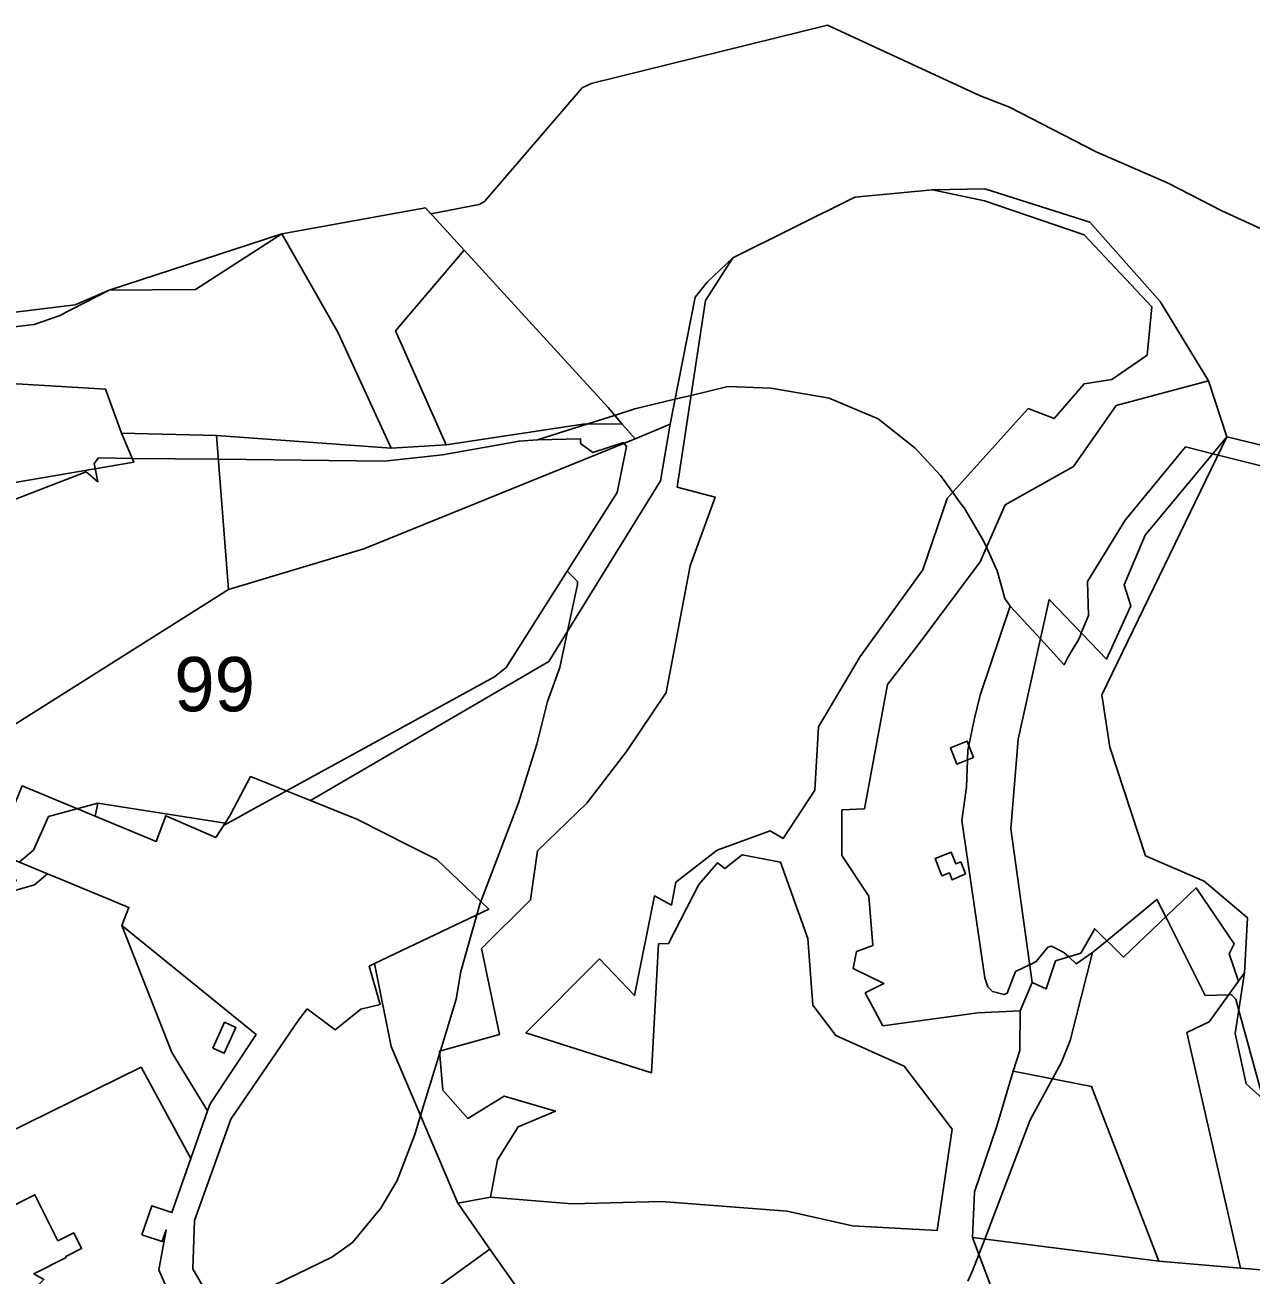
# Model space of a CAD drawing. Extents: x -477304 to -465429, y -1159113 to -1149210.
# Drawn here: x -468036 to -467697.1, y -1152836 to -1152490.7 of the extents above; entities that cross this region are included whole.
import ezdxf

# ---------------------------------------------------------------- set-up
doc = ezdxf.new("R2010")
doc.units = 0
for name, color, linetype in [('BPEJ_s', 7, 'Continuous'), ('orna_s', 7, 'Continuous'), ('PUPFL_s', 7, 'Continuous'), ('trav_porost_s', 7, 'Continuous')]:
    doc.layers.add(name, color=color, linetype=linetype)

msp = doc.modelspace()

# ---------------------------------------------------------------- linework, layer by layer
at = {"layer": 'BPEJ_s'}
for points in [[(-468058.61, -1152576.41), (-468033.48, -1152573.41), (-468026.54, -1152571.03), (-468012.75, -1152563.98), (-467965.02, -1152548.38), (-467925.33, -1152541.21), (-467923.82, -1152542.87), (-467910.46, -1152540.32), (-467908.98, -1152539.47), (-467882.04, -1152508.08), (-467879.5, -1152506.81), (-467814.17, -1152490.69), (-467772.17, -1152510.2), (-467763.9, -1152513.39), (-467739.94, -1152525.69), (-467720, -1152534.38), (-467705.15, -1152542.02), (-467662.52, -1152561.53)], [(-467965.02, -1152548.38), (-467925.33, -1152541.21), (-467923.82, -1152542.87), (-467910.46, -1152540.32), (-467908.98, -1152539.47), (-467882.04, -1152508.08), (-467879.5, -1152506.81), (-467814.17, -1152490.69), (-467772.17, -1152510.2), (-467763.9, -1152513.39), (-467739.94, -1152525.69), (-467720, -1152534.38), (-467705.15, -1152542.02), (-467662.52, -1152561.53)], [(-468058.61, -1152576.41), (-468033.48, -1152573.41), (-468026.54, -1152571.03), (-468012.75, -1152563.98), (-467965.02, -1152548.38)], [(-467763.66, -1152651.24), (-467765.17, -1152649.13), (-467766.29, -1152645.09), (-467767.3, -1152641.49), (-467770.24, -1152634.95), (-467771.11, -1152633.01), (-467776.42, -1152624.1), (-467777.47, -1152622.67), (-467779.56, -1152619.83), (-467782.99, -1152615.19), (-467789.99, -1152607.56), (-467800.17, -1152599.5), (-467813.75, -1152593.77), (-467816.27, -1152593.34), (-467829.86, -1152591.01), (-467841.74, -1152590.59), (-467851.9, -1152593.02), (-467856.34, -1152594.09), (-467867.41, -1152596.74), (-467867.68, -1152596.82), (-467873.03, -1152598.53), (-467880.44, -1152600.88), (-467894.37, -1152605.3), (-467899.43, -1152605.65), (-467908.14, -1152607.21), (-467920.64, -1152609.46), (-467936.76, -1152611.16), (-467982.55, -1152610.67), (-468006.34, -1152610.41), (-468015.66, -1152610.31), (-468016.93, -1152611.8), (-468016.63, -1152613.26), (-468015.87, -1152616.89), (-468019.14, -1152614.17), (-468039.84, -1152622.19)], [(-467951.18, -1152831.1), (-467945.46, -1152827.07), (-467937.61, -1152817.53), (-467933.16, -1152809.89), (-467928.28, -1152797.17), (-467926.68, -1152791.97), (-467921.38, -1152774.68), (-467921.2, -1152774.11), (-467916.82, -1152759.84), (-467915.55, -1152752.2), (-467911.09, -1152736.51), (-467910.25, -1152733.54), (-467909.99, -1152732.85), (-467899.64, -1152705.54), (-467894.55, -1152689.42), (-467891.58, -1152677.55), (-467888.19, -1152668.21), (-467886.05, -1152658.16), (-467883.31, -1152645.31), (-467883.31, -1152644.46), (-467886.13, -1152641.54), (-467872.28, -1152619.86), (-467869.74, -1152607.13), (-467870.45, -1152606.24), (-467870.59, -1152606.07), (-467879.07, -1152608.83), (-467882.46, -1152606.28), (-467882.46, -1152605.01), (-467894.37, -1152605.3), (-467880.44, -1152600.88), (-467873.03, -1152598.53), (-467867.68, -1152596.82), (-467867.41, -1152596.74), (-467856.34, -1152594.09), (-467851.9, -1152593.02), (-467841.74, -1152590.59), (-467829.86, -1152591.01), (-467816.27, -1152593.34), (-467813.75, -1152593.77), (-467800.17, -1152599.5), (-467789.99, -1152607.56), (-467782.99, -1152615.19), (-467779.56, -1152619.83), (-467777.47, -1152622.67), (-467776.42, -1152624.1), (-467771.11, -1152633.01), (-467770.24, -1152634.95), (-467767.3, -1152641.49), (-467766.29, -1152645.09), (-467765.17, -1152649.13), (-467763.66, -1152651.24)], [(-468039.84, -1152622.19), (-468019.14, -1152614.17), (-468015.87, -1152616.89), (-468016.63, -1152613.26), (-468016.93, -1152611.8), (-468015.66, -1152610.31), (-468006.34, -1152610.41), (-467982.55, -1152610.67), (-467936.76, -1152611.16), (-467920.64, -1152609.46), (-467908.14, -1152607.21), (-467899.43, -1152605.65), (-467894.37, -1152605.3), (-467882.46, -1152605.01), (-467882.46, -1152606.28), (-467879.07, -1152608.83), (-467870.59, -1152606.07), (-467870.45, -1152606.24), (-467869.74, -1152607.13), (-467872.28, -1152619.86), (-467886.13, -1152641.54), (-467903.04, -1152668.21), (-467906.22, -1152670.76), (-467963.73, -1152702.3), (-467965.99, -1152703.54), (-467966.58, -1152703.86), (-467973.27, -1152707.54), (-467977.12, -1152709.65), (-467981.12, -1152711.84), (-467980.69, -1152711.17), (-468015.86, -1152705.7), (-468029.5, -1152709.38), (-468033.69, -1152718.69), (-468037.61, -1152721.99)], [(-467693.7, -1152612.65), (-467706.22, -1152609.52), (-467707, -1152609.32), (-467707.67, -1152609.15), (-467715.21, -1152607.27), (-467731.88, -1152627.49), (-467742.27, -1152644.46), (-467742.06, -1152653.79), (-467743.16, -1152656.51), (-467744.02, -1152658.63), (-467744.38, -1152659.51), (-467744.82, -1152660.58), (-467745.98, -1152662.49), (-467747.78, -1152665.46), (-467748.8, -1152667.48), (-467755.35, -1152660.32), (-467763.66, -1152651.24), (-467771.96, -1152675.85), (-467773.66, -1152682.64), (-467775.11, -1152689.7), (-467775.36, -1152690.91), (-467775.47, -1152693.72), (-467775.78, -1152701.3), (-467777.05, -1152710.42), (-467770.69, -1152753.9), (-467769.84, -1152756.45), (-467768.57, -1152757.72), (-467765.39, -1152758.57), (-467764.54, -1152758.14), (-467762.21, -1152752.2), (-467758.35, -1152750.35), (-467758.27, -1152750.31), (-467756.48, -1152749.45), (-467753.3, -1152745.42), (-467752.24, -1152745.21), (-467750.44, -1152746.1), (-467748.84, -1152746.9), (-467747.51, -1152748.15), (-467745.45, -1152750.08), (-467740.93, -1152746.94), (-467736.96, -1152743.67), (-467723.19, -1152732.33), (-467720.68, -1152737.11), (-467720.55, -1152737.35), (-467720.21, -1152737.99), (-467709.82, -1152758.78), (-467703.25, -1152758.59), (-467702.61, -1152758.57), (-467701.97, -1152759.2), (-467701.33, -1152759.84), (-467700.86, -1152761.56), (-467700.49, -1152762.93), (-467693.76, -1152787.43)], [(-467693.7, -1152612.65), (-467706.22, -1152609.52), (-467707, -1152609.32), (-467707.67, -1152609.15), (-467715.21, -1152607.27), (-467731.88, -1152627.49), (-467742.27, -1152644.46), (-467742.06, -1152653.79), (-467743.16, -1152656.51), (-467744.02, -1152658.63), (-467744.38, -1152659.51), (-467744.82, -1152660.58), (-467745.98, -1152662.49), (-467747.78, -1152665.46), (-467748.8, -1152667.48), (-467755.35, -1152660.32), (-467763.66, -1152651.24)], [(-468037.61, -1152721.99), (-468033.69, -1152718.69), (-468029.5, -1152709.38), (-468015.86, -1152705.7), (-467980.69, -1152711.17), (-467981.12, -1152711.84), (-467977.12, -1152709.65), (-467973.27, -1152707.54), (-467966.58, -1152703.86), (-467965.99, -1152703.54), (-467963.73, -1152702.3), (-467906.22, -1152670.76), (-467903.04, -1152668.21), (-467886.13, -1152641.54), (-467883.31, -1152644.46), (-467883.31, -1152645.31), (-467886.05, -1152658.16), (-467888.19, -1152668.21), (-467891.58, -1152677.55), (-467894.55, -1152689.42), (-467899.64, -1152705.54), (-467909.99, -1152732.85), (-467910.25, -1152733.54), (-467911.09, -1152736.51), (-467915.55, -1152752.2), (-467916.82, -1152759.84), (-467921.2, -1152774.11), (-467921.38, -1152774.68), (-467926.68, -1152791.97), (-467928.28, -1152797.17), (-467933.16, -1152809.89), (-467937.61, -1152817.53), (-467945.46, -1152827.07), (-467951.18, -1152831.1), (-467967.3, -1152838.95)], [(-467763.66, -1152651.24), (-467771.96, -1152675.85), (-467773.66, -1152682.64), (-467775.11, -1152689.7), (-467775.36, -1152690.91), (-467775.47, -1152693.72), (-467775.78, -1152701.3), (-467777.05, -1152710.42), (-467770.69, -1152753.9), (-467769.84, -1152756.45), (-467768.57, -1152757.72), (-467765.39, -1152758.57), (-467764.54, -1152758.14), (-467762.21, -1152752.2), (-467758.35, -1152750.35), (-467758.27, -1152750.31), (-467756.48, -1152749.45), (-467753.3, -1152745.42), (-467752.24, -1152745.21), (-467750.44, -1152746.1), (-467748.84, -1152746.9), (-467747.51, -1152748.15), (-467745.45, -1152750.08), (-467740.93, -1152746.94), (-467747.15, -1152771.29), (-467749.48, -1152777.23), (-467752.01, -1152781.85), (-467758.18, -1152793.14), (-467770.73, -1152826.11), (-467772.33, -1152830.33), (-467774.08, -1152834.92), (-467775.37, -1152837.74)], [(-467775.37, -1152837.74), (-467774.08, -1152834.92), (-467772.33, -1152830.33), (-467770.73, -1152826.11), (-467758.18, -1152793.14), (-467752.01, -1152781.85), (-467749.48, -1152777.23), (-467747.15, -1152771.29), (-467740.93, -1152746.94), (-467736.96, -1152743.67), (-467723.19, -1152732.33), (-467720.68, -1152737.11), (-467720.55, -1152737.35), (-467720.21, -1152737.99), (-467709.82, -1152758.78), (-467703.25, -1152758.59), (-467702.61, -1152758.57), (-467701.97, -1152759.2)], [(-467701.97, -1152759.2), (-467701.33, -1152759.84), (-467700.86, -1152761.56), (-467700.49, -1152762.93), (-467693.76, -1152787.43)], [(-468038.57, -1152847.01), (-468033.48, -1152847.86), (-468030.93, -1152847.44), (-468028.17, -1152847.83), (-468024.99, -1152848.28), (-468021.6, -1152847.86), (-468009.72, -1152848.5), (-467999.54, -1152847.65), (-467993.85, -1152846.55), (-467991.04, -1152846.01), (-467988.51, -1152845.53), (-467983.97, -1152844.12), (-467967.3, -1152838.95), (-467951.18, -1152831.1)]]:
    msp.add_lwpolyline(points, dxfattribs=at)
at = {"layer": 'orna_s'}
for points in [[(-467980.69, -1152711.17), (-467983.28, -1152715.18), (-467997.05, -1152709.13), (-467999.72, -1152716.25), (-468016.6, -1152709.26), (-468015.86, -1152705.7)], [(-467995.44, -1152774.56), (-467985.55, -1152790.68), (-467990.16, -1152803.89), (-468003.91, -1152778.64), (-468054.49, -1152803.5), (-468065.1, -1152809.38), (-468078.35, -1152816.72), (-468086.06, -1152792.35), (-468087.82, -1152790.1), (-468085.14, -1152788.1), (-468081.92, -1152785.23), (-468060.27, -1152769.52), (-468058.95, -1152754.24), (-468071.75, -1152739.32), (-468067.1, -1152738.16), (-468064.14, -1152739.69), (-468049.04, -1152747.49), (-468040.07, -1152730.13), (-468033.38, -1152728.23), (-468029.82, -1152725.22), (-468025.77, -1152726.89), (-468007.29, -1152734.54), (-468009.25, -1152739.47)], [(-467985.55, -1152790.68), (-467995.44, -1152774.56), (-468009.25, -1152739.47), (-467972.14, -1152769.56), (-467984.86, -1152788.73)], [(-467984.1, -1152773.34), (-467980.98, -1152774.78), (-467977.7, -1152767.66), (-467980.82, -1152766.22)]]:
    msp.add_lwpolyline(points, close=True, dxfattribs=at)
for points in [[(-468054.49, -1152803.5), (-468003.91, -1152778.64), (-467990.16, -1152803.89), (-467995.39, -1152818.78), (-468000.99, -1152816.88), (-468003.71, -1152824.89), (-467998.11, -1152826.79), (-467997.02, -1152823.58), (-467999.03, -1152834.62), (-467988.72, -1152858.39), (-468012.82, -1152857.81), (-468017.11, -1152866.39), (-468044.6, -1152859.96)], [(-468041.76, -1152841.17), (-468035.78, -1152847.02), (-468030.76, -1152841.89), (-468033.09, -1152839.61), (-468030.78, -1152837.25), (-468033.57, -1152835.67), (-468024.64, -1152831.19), (-468024.77, -1152830.92), (-468020.36, -1152828.71), (-468022.54, -1152824.36), (-468026.92, -1152826.56), (-468033.28, -1152813.9), (-468042.24, -1152818.39)]]:
    msp.add_lwpolyline(points, dxfattribs=at)
at = {"layer": 'PUPFL_s'}
for points in [[(-467687.76, -1152608.38), (-467703.77, -1152604.47), (-467708.86, -1152588.99), (-467722.23, -1152567.06), (-467741.68, -1152545.13), (-467770.69, -1152535.98), (-467785.17, -1152536.21), (-467806.64, -1152538.24), (-467840.38, -1152555.03), (-467847.49, -1152561.78), (-467850.79, -1152565.88), (-467857.7, -1152600.97), (-467867.33, -1152604.98), (-467870.98, -1152600.95), (-467874.84, -1152596.39), (-467914.64, -1152552.89), (-467925.33, -1152541.21), (-467965.02, -1152548.38), (-468012.75, -1152563.98), (-468022.12, -1152567.96), (-468059.16, -1152572.54)], [(-467889.93, -1152853.73), (-467907.53, -1152828.93), (-467916.34, -1152816.19), (-467907.32, -1152814.53), (-467884.77, -1152816.36), (-467860.1, -1152815.7), (-467825.31, -1152818.43), (-467807.23, -1152822.42), (-467783.89, -1152823.74), (-467779.75, -1152795.7), (-467792.97, -1152778.36), (-467811.92, -1152769.82), (-467818.28, -1152761.44), (-467819.63, -1152743.11), (-467827.2, -1152721.95), (-467837.75, -1152719.92), (-467842.6, -1152723.69), (-467844.59, -1152722.12), (-467849.77, -1152728.13), (-467858.13, -1152744.47), (-467860.89, -1152744.56), (-467862.79, -1152780.15), (-467897.54, -1152769.11), (-467877.22, -1152748.71), (-467867.52, -1152758.83), (-467862.01, -1152731.28), (-467857.32, -1152733.81), (-467856.08, -1152727.47), (-467844.65, -1152718.63), (-467830.02, -1152713.32), (-467826.45, -1152715.48), (-467817.64, -1152702.12), (-467816.67, -1152684.58), (-467805.14, -1152665.16), (-467787.83, -1152641.19), (-467781.09, -1152621.53), (-467758.75, -1152596.68), (-467751.53, -1152599.42), (-467743.24, -1152589.84), (-467735.63, -1152588.59), (-467725.85, -1152581.87), (-467724.52, -1152568.51), (-467743.22, -1152548.69), (-467770.83, -1152539.31), (-467785.17, -1152536.21), (-467770.69, -1152535.98), (-467741.68, -1152545.13), (-467722.23, -1152567.06), (-467708.86, -1152588.99), (-467734.43, -1152595.77), (-467746.22, -1152612.69), (-467765.11, -1152623.27), (-467772.01, -1152638.99), (-467789.36, -1152662.34), (-467797.57, -1152672.88), (-467804, -1152707.23), (-467810.22, -1152707.56), (-467810.26, -1152720.17), (-467802.74, -1152731.33), (-467801.68, -1152744.97), (-467806.16, -1152746.67), (-467807.11, -1152751.36), (-467798.61, -1152755.47), (-467803.75, -1152758.08), (-467798.88, -1152767.16), (-467772.66, -1152763.6), (-467760.93, -1152763.03), (-467761.05, -1152774), (-467762.84, -1152779.74), (-467767.42, -1152794.93), (-467773.53, -1152813.09), (-467774.08, -1152825.69), (-467740.32, -1152915.32)], [(-467685.91, -1152794.48), (-467698.49, -1152783.17), (-467701.46, -1152769.3), (-467698.9, -1152752.54), (-467698.12, -1152737.31), (-467710.04, -1152727.24), (-467726.29, -1152720.23), (-467736.15, -1152690.18), (-467738.38, -1152675.74), (-467703.77, -1152604.47), (-467687.76, -1152608.38)]]:
    msp.add_lwpolyline(points, dxfattribs=at)
for points in [[(-467845.19, -1152621.11), (-467855.72, -1152618.37), (-467847.95, -1152566.78), (-467840.38, -1152555.03), (-467806.64, -1152538.24), (-467785.17, -1152536.21), (-467770.83, -1152539.31), (-467743.22, -1152548.69), (-467724.52, -1152568.51), (-467725.85, -1152581.87), (-467735.63, -1152588.59), (-467743.24, -1152589.84), (-467751.53, -1152599.42), (-467758.75, -1152596.68), (-467781.09, -1152621.53), (-467787.83, -1152641.19), (-467805.14, -1152665.16), (-467816.67, -1152684.58), (-467817.64, -1152702.12), (-467826.45, -1152715.48), (-467830.02, -1152713.32), (-467844.65, -1152718.63), (-467856.08, -1152727.47), (-467857.32, -1152733.81), (-467862.01, -1152731.28), (-467867.52, -1152758.83), (-467877.22, -1152748.71), (-467897.54, -1152769.11), (-467862.79, -1152780.15), (-467860.89, -1152744.56), (-467858.13, -1152744.47), (-467849.77, -1152728.13), (-467844.59, -1152722.12), (-467842.6, -1152723.69), (-467837.75, -1152719.92), (-467827.2, -1152721.95), (-467819.63, -1152743.11), (-467818.28, -1152761.44), (-467811.92, -1152769.82), (-467792.97, -1152778.36), (-467779.75, -1152795.7), (-467783.89, -1152823.74), (-467807.23, -1152822.42), (-467825.31, -1152818.43), (-467860.1, -1152815.7), (-467884.77, -1152816.36), (-467907.32, -1152814.53), (-467905.42, -1152804.25), (-467899.69, -1152795.12), (-467889.33, -1152790.73), (-467903.53, -1152786.58), (-467913.56, -1152792.8), (-467920.53, -1152785), (-467921.42, -1152774.17), (-467904.88, -1152769.57), (-467909.79, -1152745.84), (-467896.25, -1152732.4), (-467894.3, -1152718.84), (-467880.73, -1152705.69), (-467869.72, -1152691.38), (-467858.81, -1152675.12), (-467852.18, -1152640.11)], [(-467894.3, -1152718.84), (-467896.25, -1152732.4), (-467909.79, -1152745.84), (-467904.88, -1152769.57), (-467921.42, -1152774.17), (-467920.53, -1152785), (-467913.56, -1152792.8), (-467903.53, -1152786.58), (-467889.33, -1152790.73), (-467899.69, -1152795.12), (-467905.42, -1152804.25), (-467907.32, -1152814.53), (-467916.34, -1152816.19), (-467934.82, -1152772.91), (-467939.37, -1152749.99), (-467918.83, -1152740.2), (-467907.8, -1152734.94), (-467914.28, -1152728.77), (-467922.17, -1152721.26), (-467929.71, -1152717.5), (-467944.25, -1152710.12), (-467957.08, -1152704.97), (-467891.22, -1152666.5), (-467860.3, -1152616.6), (-467857.7, -1152600.97), (-467850.79, -1152565.88), (-467847.49, -1152561.78), (-467840.38, -1152555.03), (-467847.95, -1152566.78), (-467855.72, -1152618.37), (-467845.19, -1152621.11), (-467852.18, -1152640.11), (-467858.81, -1152675.12), (-467869.72, -1152691.38), (-467880.73, -1152705.69)], [(-468053.92, -1152609.75), (-468056.88, -1152588.74), (-468013.72, -1152591.29), (-468009.32, -1152603.49), (-468005.9, -1152611.43), (-468052.96, -1152619.46)], [(-467726.36, -1152631.62), (-467732.19, -1152645.32), (-467730.34, -1152651.14), (-467737.04, -1152665.87), (-467752.92, -1152649.41), (-467761.52, -1152687.99), (-467763.46, -1152712.76), (-467757.6, -1152755.18), (-467760.93, -1152763.03), (-467772.66, -1152763.6), (-467798.88, -1152767.16), (-467803.75, -1152758.08), (-467798.61, -1152755.47), (-467807.11, -1152751.36), (-467806.16, -1152746.67), (-467801.68, -1152744.97), (-467802.74, -1152731.33), (-467810.26, -1152720.17), (-467810.22, -1152707.56), (-467804, -1152707.23), (-467797.57, -1152672.88), (-467789.36, -1152662.34), (-467772.01, -1152638.99), (-467765.11, -1152623.27), (-467746.22, -1152612.69), (-467734.43, -1152595.77), (-467708.86, -1152588.99), (-467703.77, -1152604.47)], [(-467857.7, -1152600.97), (-467860.3, -1152616.6), (-467891.22, -1152666.5), (-467957.08, -1152704.97), (-467973.65, -1152698.32), (-467979.17, -1152708.82), (-467980.69, -1152711.17), (-468015.86, -1152705.7), (-468016.6, -1152709.26), (-468018.2, -1152708.6), (-468036.76, -1152700.92), (-468044.33, -1152719.21), (-468029.82, -1152725.22), (-468033.38, -1152728.23), (-468040.07, -1152730.13), (-468038.42, -1152726.93), (-468053.52, -1152719.13), (-468068.62, -1152711.32), (-468063.36, -1152699.32), (-467979.73, -1152646.63), (-467942.32, -1152635.38), (-467867.33, -1152604.98)], [(-467870.98, -1152600.95), (-467867.33, -1152604.98), (-467942.32, -1152635.38), (-467979.73, -1152646.63), (-467983.06, -1152604.14), (-467934.8, -1152607.62), (-467919.6, -1152606.64), (-467881.2, -1152600.87)], [(-467979.73, -1152646.63), (-468063.36, -1152699.32), (-468050.32, -1152632.41), (-468052.96, -1152619.46), (-468005.9, -1152611.43), (-468009.32, -1152603.49), (-467983.06, -1152604.14)], [(-467732.38, -1152748.21), (-467740.3, -1152740.37), (-467744.16, -1152747.1), (-467751.13, -1152749.28), (-467753.73, -1152756.96), (-467757.6, -1152755.18), (-467763.46, -1152712.76), (-467761.52, -1152687.99), (-467752.92, -1152649.41), (-467737.04, -1152665.87), (-467730.34, -1152651.14), (-467732.19, -1152645.32), (-467726.36, -1152631.62), (-467703.77, -1152604.47), (-467738.38, -1152675.74), (-467736.15, -1152690.18), (-467726.29, -1152720.23), (-467710.04, -1152727.24), (-467698.12, -1152737.31), (-467698.9, -1152752.54), (-467700.55, -1152754.84), (-467703.17, -1152747.34), (-467701.73, -1152744.58), (-467712.23, -1152729.1)], [(-467773.78, -1152693.05), (-467775.55, -1152688.58), (-467780.21, -1152690.42), (-467778.44, -1152694.89)], [(-467777.36, -1152721.91), (-467778.69, -1152722.44), (-467779.98, -1152719.22), (-467784.43, -1152721), (-467782.54, -1152725.75), (-467780.49, -1152724.93), (-467779.73, -1152726.85), (-467776.04, -1152725.22)], [(-467753.73, -1152756.96), (-467751.13, -1152749.28), (-467744.16, -1152747.1), (-467740.3, -1152740.37), (-467732.38, -1152748.21), (-467712.23, -1152729.1), (-467701.73, -1152744.58), (-467703.17, -1152747.34), (-467700.55, -1152754.84), (-467708.64, -1152766.08), (-467714.83, -1152769.05), (-467700.02, -1152834.1), (-467722.62, -1152832.2), (-467741.23, -1152783.95), (-467762.84, -1152779.74), (-467761.05, -1152774), (-467760.93, -1152763.03), (-467757.6, -1152755.18)], [(-467958.02, -1152762.5), (-467950.23, -1152768.34), (-467943.2, -1152762.59), (-467937.79, -1152761.27), (-467940.87, -1152750.71), (-467939.37, -1152749.99), (-467934.82, -1152772.91), (-467916.34, -1152816.19), (-467907.53, -1152828.93), (-467926.5, -1152842.58), (-467970.57, -1152869.49), (-467973.7, -1152873.12), (-467971.75, -1152888.14), (-467975.69, -1152885.82), (-467982.29, -1152883.09), (-467975.24, -1152874.91), (-467973.62, -1152862.11), (-467989.62, -1152834.31), (-467989.2, -1152820.94), (-467979.14, -1152792.95), (-467960.39, -1152765.67)], [(-467668.66, -1152825.26), (-467669.66, -1152834.9), (-467684.17, -1152835.46), (-467700.02, -1152834.1), (-467714.83, -1152769.05), (-467708.64, -1152766.08), (-467700.55, -1152754.84), (-467698.9, -1152752.54), (-467701.46, -1152769.3), (-467698.49, -1152783.17), (-467685.91, -1152794.48), (-467679.86, -1152822.25)], [(-467911.7, -1152885.63), (-467922.35, -1152846.39), (-467926.5, -1152842.58), (-467907.53, -1152828.93), (-467889.93, -1152853.73), (-467887.88, -1152864.44), (-467888.02, -1152867.88)]]:
    msp.add_lwpolyline(points, close=True, dxfattribs=at)
at = {"layer": 'trav_porost_s'}
for points in [[(-467914.64, -1152552.89), (-467933.59, -1152575.15), (-467919.6, -1152606.64), (-467934.8, -1152607.62), (-467949.52, -1152575.59), (-467965.02, -1152548.38), (-467925.33, -1152541.21)], [(-468012.75, -1152563.98), (-467965.02, -1152548.38), (-467988.91, -1152563.73)], [(-467881.2, -1152600.87), (-467919.6, -1152606.64), (-467933.59, -1152575.15), (-467914.64, -1152552.89), (-467874.84, -1152596.39), (-467870.98, -1152600.95)], [(-467773.53, -1152813.09), (-467767.42, -1152794.93), (-467762.84, -1152779.74), (-467741.23, -1152783.95), (-467722.62, -1152832.2), (-467774.08, -1152825.69)], [(-467740.32, -1152915.32), (-467774.08, -1152825.69), (-467722.62, -1152832.2), (-467700.02, -1152834.1), (-467684.17, -1152835.46), (-467669.66, -1152834.9), (-467660.47, -1152861.77), (-467669.8, -1152894.83), (-467669.47, -1152903.04), (-467684.83, -1152907.7), (-467733.69, -1152914.68)]]:
    msp.add_lwpolyline(points, close=True, dxfattribs=at)

# ---------------------------------------------------------------- texts
at = {"layer": 'BPEJ_s'}
msp.add_text('99', height=15, dxfattribs=at).set_placement((-467994.75, -1152680.3))

doc.saveas('drawing.dxf')
